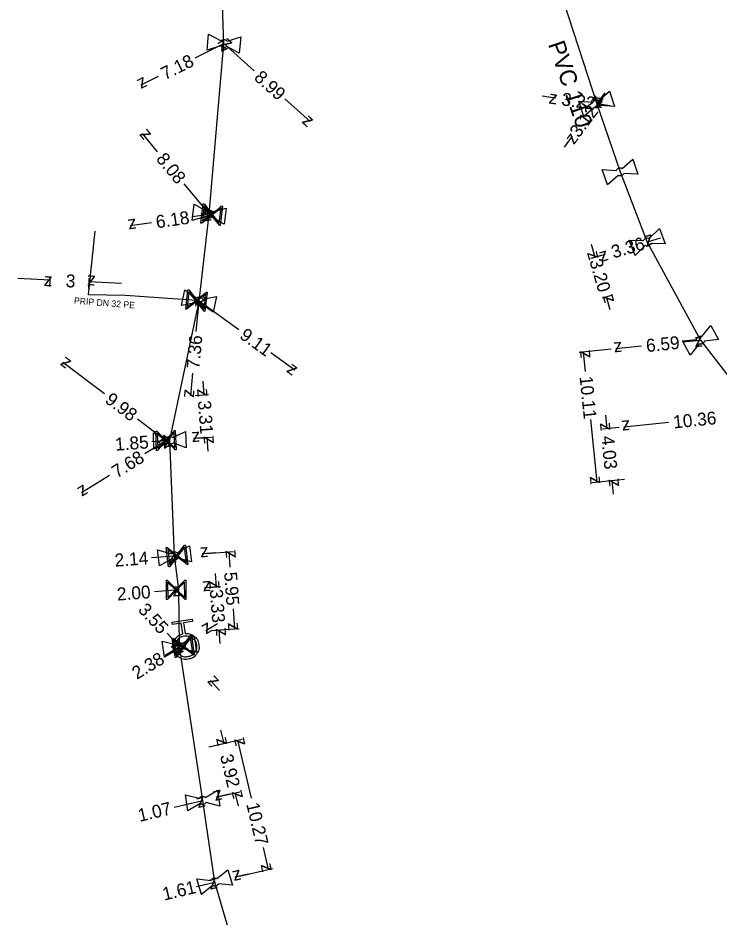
# Model space of a CAD drawing. Extents: x -643842 to -636370, y -1119190 to -1110210.
# Drawn here: x -637132.1 to -637077.9, y -1115860.3 to -1115790.8 of the extents above; entities that cross this region are included whole.
import ezdxf

# ---------------------------------------------------------------- set-up
doc = ezdxf.new("R2010")
doc.units = 0
for name, color, linetype in [('22', 7, 'Continuous'), ('Default', 7, 'Continuous'), ('Level 10', 7, 'Continuous'), ('Level 16', 7, 'Continuous'), ('Level 20', 7, 'Continuous'), ('Level 21', 7, 'Continuous'), ('Level 23', 7, 'Continuous'), ('Level 28', 7, 'Continuous'), ('Level 33', 7, 'Continuous')]:
    doc.layers.add(name, color=color, linetype=linetype)

msp = doc.modelspace()

# ---------------------------------------------------------------- linework, layer by layer
at = {"layer": 'Default'}
for points in [[(-637116.389, -1115792.545), (-637116.352, -1115792.509), (-637116.304, -1115792.487), (-637116.225, -1115792.452), (-637116.143, -1115792.459), (-637116.062, -1115792.466), (-637115.992, -1115792.514), (-637115.947, -1115792.544), (-637115.916, -1115792.587)], [(-637115.952, -1115792.994), (-637115.989, -1115793.031), (-637116.039, -1115793.054), (-637116.115, -1115793.089), (-637116.197, -1115793.082), (-637116.278, -1115793.074), (-637116.35, -1115793.025), (-637116.394, -1115792.996), (-637116.425, -1115792.953)], [(-637087.638, -1115797.309), (-637087.618, -1115797.26), (-637087.581, -1115797.22), (-637087.524, -1115797.158), (-637087.447, -1115797.133), (-637087.369, -1115797.107), (-637087.284, -1115797.125), (-637087.232, -1115797.135), (-637087.187, -1115797.162)], [(-637087.06, -1115797.551), (-637087.081, -1115797.599), (-637087.117, -1115797.639), (-637087.176, -1115797.702), (-637087.254, -1115797.727), (-637087.331, -1115797.752), (-637087.414, -1115797.736), (-637087.467, -1115797.725), (-637087.512, -1115797.697)], [(-637085.84, -1115802.574), (-637085.82, -1115802.525), (-637085.784, -1115802.484), (-637085.728, -1115802.421), (-637085.651, -1115802.394), (-637085.573, -1115802.368), (-637085.488, -1115802.384), (-637085.436, -1115802.393), (-637085.39, -1115802.42)], [(-637085.258, -1115802.807), (-637085.278, -1115802.855), (-637085.313, -1115802.895), (-637085.371, -1115802.959), (-637085.448, -1115802.986), (-637085.526, -1115803.012), (-637085.609, -1115802.997), (-637085.662, -1115802.987), (-637085.708, -1115802.96)], [(-637117.521, -1115805.729), (-637117.483, -1115805.694), (-637117.433, -1115805.673), (-637117.353, -1115805.64), (-637117.272, -1115805.65), (-637117.191, -1115805.659), (-637117.123, -1115805.709), (-637117.079, -1115805.741), (-637117.049, -1115805.785)], [(-637117.097, -1115806.19), (-637117.135, -1115806.226), (-637117.186, -1115806.247), (-637117.263, -1115806.28), (-637117.345, -1115806.271), (-637117.426, -1115806.261), (-637117.496, -1115806.21), (-637117.539, -1115806.179), (-637117.568, -1115806.135)], [(-637083.744, -1115808.005), (-637083.727, -1115807.956), (-637083.692, -1115807.913), (-637083.639, -1115807.848), (-637083.563, -1115807.819), (-637083.486, -1115807.789), (-637083.4, -1115807.802), (-637083.348, -1115807.809), (-637083.302, -1115807.834)], [(-637083.154, -1115808.215), (-637083.172, -1115808.264), (-637083.205, -1115808.306), (-637083.261, -1115808.372), (-637083.337, -1115808.401), (-637083.413, -1115808.431), (-637083.496, -1115808.419), (-637083.551, -1115808.411), (-637083.597, -1115808.386)], [(-637118.284, -1115812.425), (-637118.242, -1115812.393), (-637118.191, -1115812.377), (-637118.109, -1115812.351), (-637118.029, -1115812.368), (-637117.949, -1115812.385), (-637117.886, -1115812.441), (-637117.845, -1115812.477), (-637117.819, -1115812.523)], [(-637117.903, -1115812.922), (-637117.945, -1115812.955), (-637117.997, -1115812.971), (-637118.077, -1115812.997), (-637118.157, -1115812.98), (-637118.237, -1115812.963), (-637118.302, -1115812.906), (-637118.343, -1115812.871), (-637118.368, -1115812.825)], [(-637079.635, -1115815.634), (-637079.625, -1115815.582), (-637079.596, -1115815.536), (-637079.551, -1115815.465), (-637079.479, -1115815.426), (-637079.407, -1115815.387), (-637079.32, -1115815.388), (-637079.267, -1115815.388), (-637079.218, -1115815.408)], [(-637079.023, -1115815.767), (-637079.034, -1115815.818), (-637079.062, -1115815.863), (-637079.109, -1115815.936), (-637079.181, -1115815.975), (-637079.253, -1115816.014), (-637079.337, -1115816.012), (-637079.392, -1115816.011), (-637079.441, -1115815.992)], [(-637120.595, -1115823.246), (-637120.562, -1115823.204), (-637120.516, -1115823.175), (-637120.444, -1115823.131), (-637120.362, -1115823.127), (-637120.281, -1115823.124), (-637120.203, -1115823.164), (-637120.156, -1115823.188), (-637120.12, -1115823.226)], [(-637120.104, -1115823.635), (-637120.136, -1115823.675), (-637120.181, -1115823.704), (-637120.255, -1115823.749), (-637120.337, -1115823.752), (-637120.419, -1115823.755), (-637120.494, -1115823.717), (-637120.542, -1115823.692), (-637120.578, -1115823.653)], [(-637120.251, -1115832.204), (-637120.222, -1115832.16), (-637120.178, -1115832.127), (-637120.111, -1115832.077), (-637120.03, -1115832.067), (-637119.948, -1115832.057), (-637119.868, -1115832.089), (-637119.819, -1115832.109), (-637119.78, -1115832.145)], [(-637119.729, -1115832.55), (-637119.758, -1115832.594), (-637119.8, -1115832.626), (-637119.87, -1115832.677), (-637119.951, -1115832.687), (-637120.032, -1115832.697), (-637120.11, -1115832.665), (-637120.161, -1115832.644), (-637120.2, -1115832.609)], [(-637119.158, -1115838.372), (-637118.798, -1115838.347), (-637118.505, -1115838.565), (-637118.173, -1115838.811), (-637118.111, -1115839.222), (-637118.049, -1115839.632), (-637118.295, -1115839.964), (-637118.541, -1115840.297), (-637118.952, -1115840.359), (-637119.359, -1115840.421), (-637119.693, -1115840.176), (-637120.026, -1115839.931), (-637120.088, -1115839.522), (-637120.15, -1115839.11), (-637119.907, -1115838.777), (-637119.691, -1115838.48), (-637119.34, -1115838.399)], [(-637119.224, -1115838.565), (-637119.558, -1115838.616), (-637119.757, -1115838.886), (-637119.956, -1115839.156), (-637119.905, -1115839.49), (-637119.855, -1115839.824), (-637119.585, -1115840.023), (-637119.314, -1115840.222), (-637118.98, -1115840.172), (-637118.648, -1115840.122), (-637118.448, -1115839.851), (-637118.248, -1115839.581), (-637118.299, -1115839.247), (-637118.349, -1115838.913), (-637118.619, -1115838.714), (-637118.89, -1115838.515), (-637119.224, -1115838.565)], [(-637119.875, -1115839.226), (-637119.847, -1115839.181), (-637119.804, -1115839.147), (-637119.738, -1115839.095), (-637119.657, -1115839.083), (-637119.576, -1115839.071), (-637119.495, -1115839.101), (-637119.445, -1115839.12), (-637119.405, -1115839.155)], [(-637119.344, -1115839.559), (-637119.372, -1115839.603), (-637119.414, -1115839.636), (-637119.482, -1115839.689), (-637119.563, -1115839.701), (-637119.644, -1115839.713), (-637119.723, -1115839.683), (-637119.774, -1115839.664), (-637119.814, -1115839.629)], [(-637118.074, -1115851.113), (-637118.046, -1115851.068), (-637118.003, -1115851.035), (-637117.937, -1115850.983), (-637117.856, -1115850.971), (-637117.775, -1115850.959), (-637117.694, -1115850.991), (-637117.644, -1115851.009), (-637117.604, -1115851.044)], [(-637117.545, -1115851.449), (-637117.573, -1115851.492), (-637117.615, -1115851.526), (-637117.684, -1115851.578), (-637117.765, -1115851.59), (-637117.845, -1115851.601), (-637117.924, -1115851.571), (-637117.975, -1115851.551), (-637118.015, -1115851.517)], [(-637117.164, -1115857.461), (-637117.143, -1115857.413), (-637117.104, -1115857.374), (-637117.046, -1115857.313), (-637116.967, -1115857.29), (-637116.888, -1115857.268), (-637116.804, -1115857.287), (-637116.752, -1115857.299), (-637116.708, -1115857.328)], [(-637116.594, -1115857.721), (-637116.616, -1115857.768), (-637116.653, -1115857.807), (-637116.714, -1115857.868), (-637116.793, -1115857.891), (-637116.871, -1115857.913), (-637116.953, -1115857.894), (-637117.006, -1115857.881), (-637117.05, -1115857.852)]]:
    msp.add_open_spline(points, degree=3, dxfattribs=at)
at = {"layer": 'Level 10'}
for points in [[(-637118.389, -1115793.883), (-637116.17, -1115792.77)], [(-637113.829, -1115794.887), (-637116.17, -1115792.77)], [(-637121.256, -1115795.321), (-637122.59, -1115795.99)], [(-637111.449, -1115797.038), (-637109.5, -1115798.8)], [(-637091.579, -1115796.82), (-637090.54, -1115796.97)], [(-637086.721, -1115796.589), (-637087.35, -1115797.43)], [(-637086.311, -1115797.58), (-637087.35, -1115797.43)], [(-637121.297, -1115801.127), (-637122.45, -1115799.73)], [(-637089.849, -1115800.771), (-637089.22, -1115799.93)], [(-637119.255, -1115803.602), (-637117.308, -1115805.96)], [(-637118.598, -1115806.15), (-637117.308, -1115805.96)], [(-637121.772, -1115806.617), (-637123.42, -1115806.86)], [(-637082.442, -1115807.818), (-637083.45, -1115808.11)], [(-637087.788, -1115808.275), (-637087.495, -1115809.283)], [(-637087.017, -1115809.144), (-637087.832, -1115809.381)], [(-637087.689, -1115809.339), (-637086.681, -1115809.047)], [(-637132.086, -1115810.91), (-637129.589, -1115811.037)], [(-637129.615, -1115811.541), (-637129.576, -1115810.788)], [(-637126.618, -1115811.693), (-637126.58, -1115810.94)], [(-637124.096, -1115811.316), (-637126.593, -1115811.19)], [(-637086.126, -1115812.217), (-637086.941, -1115812.454)], [(-637086.312, -1115813.365), (-637086.604, -1115812.356)], [(-637118.304, -1115815.026), (-637118.093, -1115812.674)], [(-637115.014, -1115814.888), (-637118.093, -1115812.674)], [(-637080.698, -1115815.839), (-637079.33, -1115815.7)], [(-637086.232, -1115816.402), (-637088.721, -1115816.656)], [(-637083.89, -1115816.164), (-637085.884, -1115816.367)], [(-637112.552, -1115816.659), (-637110.7, -1115817.99)], [(-637088.221, -1115818.12), (-637088.373, -1115816.62)], [(-637125.409, -1115819.851), (-637128.61, -1115817.43)], [(-637118.593, -1115818.254), (-637118.75, -1115820)], [(-637117.788, -1115818.877), (-637117.712, -1115819.924)], [(-637118.401, -1115819.974), (-637117.363, -1115819.898)], [(-637122.85, -1115821.786), (-637120.648, -1115823.452)], [(-637087.843, -1115821.834), (-637087.349, -1115826.683)], [(-637086.672, -1115821.505), (-637086.565, -1115822.55)], [(-637081.79, -1115822.064), (-637085.268, -1115822.418)], [(-637085.616, -1115822.453), (-637086.914, -1115822.585)], [(-637122.277, -1115824.465), (-637120.648, -1115823.452)], [(-637121.728, -1115823.541), (-637120.35, -1115823.44)], [(-637117.461, -1115823.228), (-637118.508, -1115823.305)], [(-637118.159, -1115823.279), (-637117.121, -1115823.203)], [(-637117.393, -1115824.276), (-637117.47, -1115823.229)], [(-637125.001, -1115826.16), (-637127.17, -1115827.51)], [(-637085.208, -1115826.465), (-637087.697, -1115826.719)], [(-637085.208, -1115826.465), (-637086.506, -1115826.597)], [(-637086.051, -1115827.607), (-637086.157, -1115826.562)], [(-637121.766, -1115832.507), (-637119.99, -1115832.377)], [(-637116.808, -1115832.144), (-637117.855, -1115832.221)], [(-637117.506, -1115832.195), (-637115.425, -1115832.043)], [(-637115.686, -1115833.258), (-637115.774, -1115832.069)], [(-637116.849, -1115833.728), (-637116.772, -1115834.775)], [(-637121.531, -1115835.123), (-637119.661, -1115834.986)], [(-637116.616, -1115834.763), (-637117.663, -1115834.84)], [(-637117.314, -1115834.814), (-637116.423, -1115834.749)], [(-637115.452, -1115836.46), (-637115.339, -1115838.008)], [(-637116.671, -1115837.617), (-637117.57, -1115838.16)], [(-637117.071, -1115838.134), (-637114.99, -1115837.982)], [(-637117.071, -1115838.134), (-637116.18, -1115838.069)], [(-637116.453, -1115839.142), (-637116.529, -1115838.095)], [(-637120.56, -1115838.355), (-637119.61, -1115839.392)], [(-637120.703, -1115840.052), (-637119.61, -1115839.392)], [(-637116.5, -1115842.784), (-637117.21, -1115842.01)], [(-637116.427, -1115845.848), (-637116.187, -1115846.87)], [(-637117.329, -1115847.14), (-637114.76, -1115846.534)], [(-637117.329, -1115847.14), (-637115.846, -1115846.79)], [(-637114.041, -1115851.11), (-637115.1, -1115846.614)], [(-637116.43, -1115850.955), (-637114.947, -1115850.605)], [(-637120.019, -1115851.801), (-637117.81, -1115851.28)], [(-637115.749, -1115850.794), (-637116.771, -1115851.035)], [(-637115.047, -1115851.707), (-637115.288, -1115850.685)], [(-637113.144, -1115854.914), (-637112.743, -1115856.615)], [(-637114.972, -1115857.141), (-637112.403, -1115856.535)], [(-637114.291, -1115856.98), (-637115.313, -1115857.221)], [(-637118.292, -1115857.922), (-637116.88, -1115857.59)]]:
    msp.add_lwpolyline(points, dxfattribs=at)
at = {"layer": 'Level 16'}
for points in [[(-637116.278, -1115805.332), (-637116.452, -1115806.822), (-637116.518, -1115806.815), (-637116.594, -1115806.711), (-637117.116, -1115806.053), (-637117.877, -1115806.656), (-637117.942, -1115806.648), (-637117.768, -1115805.158), (-637117.702, -1115805.166), (-637117.101, -1115805.929), (-637116.443, -1115805.407), (-637116.343, -1115805.325), (-637116.278, -1115805.332)], [(-637117.831, -1115806.508), (-637117.17, -1115805.984), (-637117.693, -1115805.325), (-637117.831, -1115806.508)], [(-637116.389, -1115805.478), (-637117.047, -1115805.998), (-637116.527, -1115806.654), (-637116.389, -1115805.478)], [(-637117.458, -1115811.982), (-637117.632, -1115813.472), (-637117.698, -1115813.465), (-637117.774, -1115813.361), (-637118.296, -1115812.703), (-637119.057, -1115813.306), (-637119.122, -1115813.298), (-637118.948, -1115811.808), (-637118.882, -1115811.816), (-637118.281, -1115812.579), (-637117.623, -1115812.057), (-637117.523, -1115811.975), (-637117.458, -1115811.982)], [(-637119.011, -1115813.158), (-637118.35, -1115812.634), (-637118.873, -1115811.975), (-637119.011, -1115813.158)], [(-637117.569, -1115812.128), (-637118.227, -1115812.648), (-637117.707, -1115813.304), (-637117.569, -1115812.128)], [(-637119.929, -1115822.673), (-637119.868, -1115824.172), (-637119.934, -1115824.174), (-637120.026, -1115824.084), (-637120.644, -1115823.515), (-637121.301, -1115824.229), (-637121.367, -1115824.232), (-637121.427, -1115822.733), (-637121.362, -1115822.731), (-637120.649, -1115823.391), (-637120.08, -1115822.773), (-637119.994, -1115822.675), (-637119.929, -1115822.673)], [(-637121.279, -1115824.076), (-637120.709, -1115823.456), (-637121.327, -1115822.886), (-637121.279, -1115824.076)], [(-637120.016, -1115822.834), (-637120.584, -1115823.451), (-637119.968, -1115824.017), (-637120.016, -1115822.834)], [(-637119.139, -1115831.542), (-637118.952, -1115833.03), (-637119.017, -1115833.039), (-637119.116, -1115832.957), (-637119.78, -1115832.442), (-637120.375, -1115833.21), (-637120.44, -1115833.218), (-637120.628, -1115831.73), (-637120.562, -1115831.722), (-637119.796, -1115832.319), (-637119.282, -1115831.655), (-637119.205, -1115831.55), (-637119.139, -1115831.542)], [(-637119.213, -1115831.71), (-637119.726, -1115832.373), (-637119.065, -1115832.885), (-637119.213, -1115831.71)], [(-637120.366, -1115833.055), (-637119.85, -1115832.388), (-637120.515, -1115831.874), (-637120.366, -1115833.055)], [(-637119.118, -1115834.242), (-637119.101, -1115835.742), (-637119.167, -1115835.742), (-637119.256, -1115835.65), (-637119.858, -1115835.063), (-637120.535, -1115835.758), (-637120.601, -1115835.759), (-637120.618, -1115834.259), (-637120.552, -1115834.258), (-637119.859, -1115834.939), (-637119.273, -1115834.337), (-637119.184, -1115834.243), (-637119.118, -1115834.242)], [(-637120.509, -1115835.606), (-637119.921, -1115835.002), (-637120.523, -1115834.415), (-637120.509, -1115835.606)], [(-637119.21, -1115834.4), (-637119.796, -1115835), (-637119.197, -1115835.585), (-637119.21, -1115834.4)], [(-637118.686, -1115838.529), (-637118.462, -1115840.012), (-637118.527, -1115840.022), (-637118.628, -1115839.943), (-637119.305, -1115839.445), (-637119.88, -1115840.227), (-637119.945, -1115840.237), (-637120.17, -1115838.754), (-637120.104, -1115838.744), (-637119.323, -1115839.322), (-637118.826, -1115838.645), (-637118.752, -1115838.539), (-637118.686, -1115838.529)], [(-637118.756, -1115838.699), (-637119.253, -1115839.374), (-637118.578, -1115839.87), (-637118.756, -1115838.699)], [(-637119.875, -1115840.072), (-637119.376, -1115839.393), (-637120.053, -1115838.895), (-637119.875, -1115840.072)]]:
    msp.add_lwpolyline(points, dxfattribs=at)
at = {"layer": 'Level 21'}
for points in [[(-637115.594, -1115862.016), (-637116.88, -1115857.59), (-637117.81, -1115851.28), (-637119.61, -1115839.392), (-637119.661, -1115834.986), (-637119.99, -1115832.377), (-637120.35, -1115823.44), (-637118.093, -1115812.674), (-637117.308, -1115805.96), (-637116.17, -1115792.77), (-637116.64, -1115779.48), (-637117.2, -1115771.88), (-637116.969, -1115761.358), (-637116.969, -1115761.353), (-637116.94, -1115760.02), (-637116.26, -1115753.03), (-637114.999, -1115747.795), (-637114.125, -1115744.164), (-637113.816, -1115743.418), (-637110.92, -1115734.14)], [(-637110.92, -1115734.14), (-637109.81, -1115734.58), (-637108.135, -1115738.107), (-637099.971, -1115755.301), (-637099.078, -1115758.192), (-637096.13, -1115767.74), (-637094.676, -1115773.277), (-637092.522, -1115780.838), (-637090.98, -1115786.25), (-637087.35, -1115797.43), (-637085.55, -1115802.69), (-637083.45, -1115808.11), (-637079.33, -1115815.7), (-637074.96, -1115821.37), (-637064.392, -1115832.177), (-637062.269, -1115834.347), (-637054.22, -1115842.43), (-637048.649, -1115846.013), (-637043.32, -1115848.63), (-637040.36, -1115852.39), (-637038.75, -1115856.5), (-637037.2, -1115862.58)]]:
    msp.add_lwpolyline(points, dxfattribs=at)
at = {"layer": 'Level 23'}
for points in [[(-637117.308, -1115805.96), (-637117.11, -1115805.99)], [(-637118.093, -1115812.674), (-637118.29, -1115812.64), (-637123.8, -1115812.255), (-637126.644, -1115812.192), (-637126.13, -1115807.28)], [(-637120.648, -1115823.452), (-637120.35, -1115823.44)], [(-637119.79, -1115832.38), (-637119.99, -1115832.377)], [(-637119.661, -1115834.986), (-637119.86, -1115835)], [(-637119.61, -1115839.392), (-637119.1, -1115839.37)]]:
    msp.add_lwpolyline(points, dxfattribs=at)
at = {"layer": 'Level 28'}
for points in [[(-637117.469, -1115793.285), (-637117.362, -1115792.04), (-637116.389, -1115792.545)], [(-637115.916, -1115792.587), (-637114.871, -1115792.255), (-637114.978, -1115793.5), (-637115.952, -1115792.994)], [(-637116.425, -1115792.953), (-637117.469, -1115793.285)], [(-637087.187, -1115797.162), (-637086.354, -1115796.449)], [(-637086.354, -1115796.449), (-637085.968, -1115797.638), (-637087.06, -1115797.551)], [(-637087.512, -1115797.697), (-637088.346, -1115798.41), (-637088.732, -1115797.221), (-637087.638, -1115797.309)], [(-637085.39, -1115802.42), (-637084.569, -1115801.694)], [(-637084.569, -1115801.694), (-637084.165, -1115802.877), (-637085.258, -1115802.807)], [(-637085.708, -1115802.96), (-637086.53, -1115803.686), (-637086.935, -1115802.503), (-637085.84, -1115802.574)], [(-637118.623, -1115806.436), (-637118.477, -1115805.194), (-637117.521, -1115805.729)], [(-637117.049, -1115805.785), (-637115.994, -1115805.485), (-637116.139, -1115806.726), (-637117.097, -1115806.19)], [(-637117.568, -1115806.135), (-637118.623, -1115806.436)], [(-637083.302, -1115807.834), (-637082.51, -1115807.076)], [(-637082.51, -1115807.076), (-637082.058, -1115808.241), (-637083.154, -1115808.215)], [(-637083.597, -1115808.386), (-637084.39, -1115809.144), (-637084.841, -1115807.979), (-637083.744, -1115808.005)], [(-637119.445, -1115813.029), (-637119.188, -1115811.806), (-637118.284, -1115812.425)], [(-637117.819, -1115812.523), (-637116.741, -1115812.319), (-637116.998, -1115813.542), (-637117.903, -1115812.922)], [(-637118.368, -1115812.825), (-637119.445, -1115813.029)], [(-637079.218, -1115815.408), (-637078.53, -1115814.555)], [(-637078.53, -1115814.555), (-637077.933, -1115815.653), (-637079.023, -1115815.767)], [(-637079.441, -1115815.992), (-637080.131, -1115816.846), (-637080.727, -1115815.747), (-637079.635, -1115815.634)], [(-637120.12, -1115823.226), (-637119.126, -1115822.765)], [(-637119.126, -1115822.765), (-637119.076, -1115824.014), (-637120.104, -1115823.635)], [(-637120.578, -1115823.653), (-637121.574, -1115824.114), (-637121.624, -1115822.865), (-637120.595, -1115823.246)], [(-637119.78, -1115832.145), (-637118.828, -1115831.6)], [(-637118.828, -1115831.6), (-637118.672, -1115832.84), (-637119.729, -1115832.55)], [(-637120.2, -1115832.609), (-637121.152, -1115833.153), (-637121.309, -1115831.913), (-637120.251, -1115832.204)], [(-637119.405, -1115839.155), (-637118.468, -1115838.587)], [(-637118.468, -1115838.587), (-637118.28, -1115839.823), (-637119.344, -1115839.559)], [(-637119.814, -1115839.629), (-637120.752, -1115840.197), (-637120.939, -1115838.961), (-637119.875, -1115839.226)], [(-637117.604, -1115851.044), (-637116.665, -1115850.48)], [(-637116.665, -1115850.48), (-637116.482, -1115851.716), (-637117.545, -1115851.449)], [(-637118.015, -1115851.517), (-637118.956, -1115852.081), (-637119.138, -1115850.844), (-637118.074, -1115851.113)], [(-637116.708, -1115857.328), (-637115.854, -1115856.641)], [(-637115.854, -1115856.641), (-637115.505, -1115857.842), (-637116.594, -1115857.721)], [(-637117.05, -1115857.852), (-637117.906, -1115858.54), (-637118.255, -1115857.339), (-637117.164, -1115857.461)]]:
    msp.add_lwpolyline(points, dxfattribs=at)
at = {"layer": 'Level 33'}
msp.add_lwpolyline([(-637119.34, -1115838.399), (-637119.462, -1115837.588), (-637120.144, -1115837.691), (-637120.172, -1115837.51), (-637118.627, -1115837.276), (-637118.599, -1115837.457), (-637119.281, -1115837.56), (-637119.158, -1115838.372)], dxfattribs=at)

# ---------------------------------------------------------------- texts
at = {"layer": '22'}
msp.add_text('PRIP DN 32 PE', height=0.5, rotation=355.55035, dxfattribs=at).set_placement((-637127.771, -1115812.883))
at = {"layer": 'Level 10'}
for s, rotation, p in [('z', 26.63641, (-637116.393, -1115793.441)), ('z', 137.88493, (-637115.464, -1115792.734)), ('7.18', 26.63641, (-637120.719, -1115795.611)), ('8.99', 317.88489, (-637113.904, -1115795.492)), ('z', 206.63639, (-637122.367, -1115795.319)), ('z', 351.7945, (-637091.106, -1115797.394)), ('3.22', 351.79448, (-637090.12, -1115797.536)), ('z', 233.20352, (-637087.451, -1115796.73)), ('z', 171.79446, (-637086.784, -1115797.006)), ('3.12', 53.20349, (-637088.729, -1115800.108)), ('z', 317.88491, (-637110.206, -1115798.836)), ('z', 129.53493, (-637121.746, -1115799.797)), ('z', 53.20349, (-637089.119, -1115800.63)), ('8.08', 309.53495, (-637121.46, -1115801.715)), ('6.18', 8.3767, (-637121.353, -1115807.061)), ('z', 309.53497, (-637118.012, -1115805.893)), ('z', 8.3767, (-637117.73, -1115806.528)), ('z', 188.37668, (-637122.998, -1115806.292)), ('z', 196.17234, (-637083.109, -1115807.491)), ('3.36', 16.17231, (-637086.056, -1115809.386)), ('z', 286.16923, (-637088.115, -1115808.942)), ('z', 16.17231, (-637087.022, -1115809.666)), ('3.20', 286.16921, (-637087.931, -1115809.578)), ('z', 357.0902, (-637130.114, -1115811.511)), ('3', 357.0902, (-637128.414, -1115811.598)), ('z', 177.0902, (-637126.068, -1115810.716)), ('z', 144.28166, (-637117.395, -1115812.56)), ('z', 106.16925, (-637085.985, -1115812.697)), ('z', 84.87539, (-637117.64, -1115813.217)), ('9.11', 324.28168, (-637115.022, -1115815.498)), ('7.36', 84.87539, (-637118.064, -1115817.95)), ('z', 185.81098, (-637085.437, -1115815.819)), ('6.59', 5.811, (-637083.491, -1115816.626)), ('z', 5.811, (-637079.777, -1115816.248)), ('z', 95.81035, (-637087.825, -1115817.067)), ('z', 142.89825, (-637127.91, -1115817.333)), ('z', 324.28164, (-637111.398, -1115818.104)), ('10.11', 275.81037, (-637088.683, -1115818.519)), ('9.98', 322.89821, (-637125.431, -1115820.461)), ('z', 264.87537, (-637119.203, -1115819.457)), ('z', 274.18788, (-637118.247, -1115819.462)), ('3.31', 274.18786, (-637118.179, -1115820.395)), ('10.36', 5.80521, (-637081.391, -1115822.526)), ('z', 275.80672, (-637087.113, -1115822.103)), ('z', 185.80525, (-637084.821, -1115821.87)), ('z', 184.19168, (-637118.046, -1115822.77)), ('1.85', 4.1917, (-637124.544, -1115824.249)), ('z', 322.89823, (-637121.348, -1115823.549)), ('z', 31.88997, (-637120.808, -1115824.141)), ('z', 4.1917, (-637120.812, -1115823.975)), ('z', 94.18784, (-637116.935, -1115823.691)), ('4.03', 275.8067, (-637087.008, -1115823.138)), ('7.68', 31.88997, (-637124.439, -1115826.4)), ('z', 275.81038, (-637087.897, -1115826.236)), ('z', 211.88995, (-637127.01, -1115826.821)), ('z', 95.80674, (-637085.609, -1115827.009)), ('z', 184.17908, (-637117.393, -1115831.686)), ('2.14', 4.17904, (-637124.58, -1115833.214)), ('z', 4.17904, (-637120.452, -1115832.912)), ('z', 94.1891, (-637115.238, -1115832.531)), ('5.95', 274.18912, (-637116.16, -1115833.644)), ('z', 184.17936, (-637117.201, -1115834.305)), ('z', 274.18616, (-637117.308, -1115834.313)), ('2.00', 4.17933, (-637124.4, -1115835.834)), ('z', 4.17933, (-637120.123, -1115835.521)), ('3.33', 274.18615, (-637117.258, -1115834.983)), ('3.55', 312.51244, (-637122.862, -1115836.585)), ('z', 211.12866, (-637117.4, -1115837.474)), ('z', 94.18618, (-637115.994, -1115838.557)), ('z', 274.18914, (-637115.874, -1115837.545)), ('z', 312.51246, (-637120.316, -1115839.361)), ('z', 31.12868, (-637119.78, -1115840.078)), ('2.38', 31.12868, (-637122.891, -1115841.958)), ('z', 132.51242, (-637116.504, -1115842.041)), ('z', 283.25975, (-637116.788, -1115846.498)), ('z', 103.26126, (-637114.499, -1115846.986)), ('3.92', 283.25979, (-637116.475, -1115847.827)), ('z', 193.26819, (-637116.399, -1115850.434)), ('z', 103.25977, (-637114.686, -1115851.057)), ('z', 13.26816, (-637118.182, -1115851.881)), ('1.07', 13.26816, (-637122.686, -1115852.944)), ('10.27', 283.26128, (-637114.447, -1115851.566)), ('z', 283.2613, (-637113.345, -1115856.243)), ('z', 193.25072, (-637114.941, -1115856.62)), ('1.61', 13.25074, (-637120.789, -1115859.024)), ('z', 13.25074, (-637117.252, -1115858.191))]:
    msp.add_text(s, height=1, rotation=rotation, dxfattribs=at).set_placement(p)
at = {"layer": 'Level 20'}
msp.add_text('PVC 110', height=1.3, rotation=288.89122, dxfattribs=at).set_placement((-637091.128, -1115792.818))

doc.saveas('drawing.dxf')
